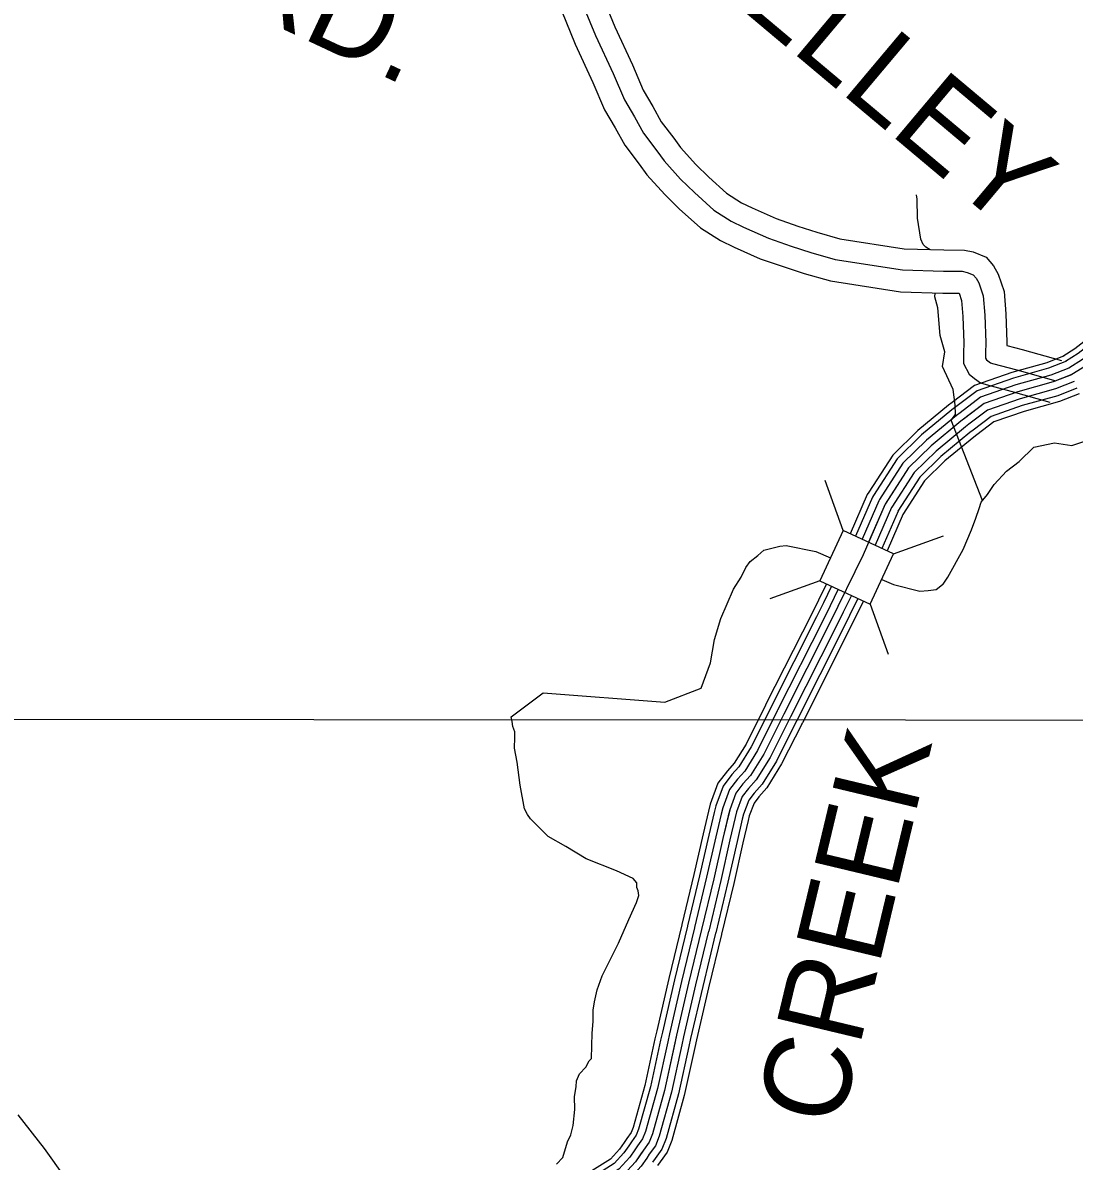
# Model space of a CAD drawing. Extents: x 1551132 to 1791609, y 378168 to 563823.
# Drawn here: x 1650012 to 1654512, y 515467 to 520342 of the extents above; entities that cross this region are included whole.
import ezdxf

# ---------------------------------------------------------------- set-up
doc = ezdxf.new("R2010")
doc.units = 0
for name, color, linetype in [('DESIGN - ROW - Right-of-Way and Easement Labels', 7, 'Continuous'), ('DESIGN - ROW - Right-of-Way Linework', 7, 'Continuous'), ('DESIGN - TRANSPORTATION - Text', 7, 'Continuous'), ('SURVEY - CONTOURS - Index with Text', 7, 'Continuous'), ('SURVEY - DRAINAGE - Storm Sewer', 7, 'Continuous'), ('SURVEY - PROPERTY - Owners', 7, 'Continuous')]:
    doc.layers.add(name, color=color, linetype=linetype)

msp = doc.modelspace()

# ---------------------------------------------------------------- linework, layer by layer
at = {"layer": 'DESIGN - ROW - Right-of-Way Linework'}
msp.add_lwpolyline([(1648722.356, 517360.845), (1656324.301, 517355.724)], dxfattribs=at)
at = {"layer": 'DESIGN - TRANSPORTATION - Text'}
for points in [[(1653895.468, 519370.508), (1653877.01, 519380.975), (1653865.202, 519393.175), (1653855.544, 519415.351), (1653840.919, 519505.645), (1653840.153, 519587.705), (1653837.42, 519605.839)], [(1654119.621, 518296.764), (1653985.782, 518640.756), (1654004.123, 518664.473), (1654002.757, 518706.516), (1653993.757, 518772.701), (1653948.042, 518870.02), (1653957.858, 518933.872), (1653938.217, 519002.64), (1653929.067, 519121.968), (1653915.776, 519168.22), (1653916.992, 519185.037)], [(1653688.272, 517958.563), (1653738.104, 517937.329), (1653852.06, 517908.979), (1653886.692, 517911.762), (1653920.717, 517915.212), (1653949.016, 517936.763), (1653951.041, 517938.73), (1653971.474, 517968.414), (1654037.206, 518087.408), (1654072.43, 518170.886), (1654091.163, 518220.612), (1654105.779, 518262.396), (1654114.187, 518290.28), (1654140.645, 518321.864), (1654169.269, 518365.424), (1654222.085, 518422.592), (1654276.659, 518463.727), (1654339.524, 518524.736), (1654427.722, 518543.312), (1654501.495, 518532.095), (1654583.818, 518558.771)], [(1652915.465, 517492.667), (1652955.073, 517602.087), (1652972.556, 517701.865), (1652999.88, 517791.475), (1653053.72, 517916.67), (1653086.47, 517968.163), (1653107.078, 518009.856), (1653125.444, 518035.565), (1653157.801, 518061.057), (1653184.134, 518084.641), (1653252.324, 518101.533), (1653279.715, 518103.742)], [(1653279.715, 518103.742), (1653405.712, 518078.975), (1653469.544, 518051.774)], [(1652358.011, 515580.51), (1652368.46, 515620.419), (1652375.227, 515688.387), (1652373.869, 515744.447), (1652380.344, 515786.398), (1652382.635, 515812.391), (1652394.968, 515842.266), (1652421.259, 515869.984), (1652435.567, 515897.834), (1652445.675, 515907.718), (1652448.9, 516015.762), (1652453.467, 516065.747), (1652454.017, 516113.773), (1652458.425, 516149.749), (1652471.008, 516201.642), (1652491.666, 516261.444), (1652522.324, 516321.129), (1652561.206, 516400.731), (1652606.33, 516502.275), (1652639.146, 516575.944), (1652649.479, 516605.844), (1652645.704, 516625.903), (1652639.871, 516639.987), (1652640.096, 516659.996), (1652624.322, 516678.196), (1652552.748, 516711.055), (1652423.426, 516762.607), (1652336.103, 516815.666), (1652260.647, 516858.584), (1652213.206, 516905.177), (1652185.557, 516933.519), (1652171.774, 516951.695), (1652160.058, 516975.845), (1652141.233, 517078.14), (1652128.367, 517176.367), (1652117.059, 517236.544), (1652117.584, 517282.57), (1652117.851, 517306.587), (1652110.109, 517328.688), (1652106.368, 517350.755), (1652102.601, 517370.814), (1652239.198, 517472.6), (1652759.71, 517433.308), (1652915.465, 517492.667)], [(1649991.591, 515665.777), (1650103.872, 515522.357), (1650192.387, 515397.229), (1650245.677, 515338.561), (1650318.7, 515257.642), (1650366.091, 515207.049), (1650461.23, 515137.889), (1650506.804, 515103.33), (1650570.152, 515050.545), (1650704.574, 514920.883), (1650826.963, 514787.347), (1650937.544, 514669.969), (1651107.348, 514487.847), (1651265.294, 514317.868), (1651334.317, 514237.008), (1651399.324, 514154.181), (1651434.748, 514105.729), (1651464.173, 514057.353), (1651497.555, 514004.927), (1651527.188, 513974.551), (1651568.67, 513932.033), (1651598.461, 513915.675), (1651642.102, 513887.14), (1651655.543, 513882.065)], [(1652296.629, 515455.14), (1652322.928, 515482.849), (1652343.686, 515550.659), (1652358.011, 515580.51)]]:
    msp.add_lwpolyline(points, dxfattribs=at)
at = {"layer": 'SURVEY - CONTOURS - Index with Text'}
for points in [[(1654834.587, 519207.654), (1654751.414, 519131.144), (1654622.792, 519030.45), (1654515.137, 518946.172), (1654463.329, 518913.522)], [(1654851.32, 519189.462), (1654767.422, 519112.285), (1654638.025, 519010.983), (1654529.378, 518925.93), (1654474.512, 518891.354)], [(1654872.312, 519166.645), (1654787.505, 519088.635), (1654657.133, 518986.574), (1654547.244, 518900.546), (1654488.545, 518863.545)], [(1654893.294, 519143.828), (1654807.58, 519064.984), (1654676.241, 518962.165), (1654565.11, 518875.162), (1654502.57, 518835.745), (1654501.012, 518835.136)], [(1654469.688, 518916.005), (1654394.598, 518886.896), (1654245.285, 518844.82), (1654085.055, 518788.876), (1653990.215, 518716.916)], [(1654565.11, 518875.162), (1654502.57, 518835.745), (1654422.089, 518804.544), (1654271.359, 518762.068), (1654126.562, 518711.516), (1654027.573, 518636.414), (1653900.226, 518531.536), (1653803.028, 518436.367), (1653703.189, 518281.08), (1653608.699, 518063.591), (1653465.311, 517770.458), (1653268.807, 517381.665)], [(1654478.621, 518892.954), (1654402.431, 518863.42), (1654252.718, 518821.227), (1654096.888, 518766.826), (1654005.148, 518697.224)], [(1654489.82, 518864.054), (1654412.264, 518833.986), (1654262.034, 518791.652), (1654111.721, 518739.175), (1654023.89, 518672.532)], [(1654501.028, 518835.145), (1654422.089, 518804.544), (1654271.359, 518762.068), (1654126.562, 518711.516), (1654042.623, 518647.831)], [(1654512.237, 518806.236), (1654431.913, 518775.101), (1654280.684, 518732.483), (1654141.404, 518683.857), (1654061.355, 518623.131)], [(1654523.436, 518777.335), (1654441.747, 518745.667), (1654290, 518702.908), (1654156.237, 518656.206), (1654080.097, 518598.438)], [(1653990.24, 518716.941), (1653973.791, 518704.458), (1653842.227, 518596.105), (1653735.38, 518491.494), (1653632.699, 518331.789)], [(1654532.728, 518753.359), (1654449.896, 518721.242), (1654297.733, 518678.365), (1654168.545, 518633.264), (1654095.638, 518577.946)], [(1654005.182, 518697.241), (1653989.124, 518685.065), (1653858.76, 518577.704), (1653754.663, 518475.777), (1653653.49, 518318.422)], [(1654023.906, 518672.54), (1654008.348, 518660.74), (1653879.493, 518554.62), (1653778.845, 518456.076), (1653679.564, 518301.655)], [(1654042.639, 518647.84), (1654027.573, 518636.414), (1653900.226, 518531.536), (1653803.028, 518436.367), (1653705.639, 518284.888)], [(1654061.372, 518623.139), (1654046.797, 518612.089), (1653920.959, 518508.453), (1653827.211, 518416.658), (1653731.713, 518268.121)], [(1654080.097, 518598.438), (1654066.022, 518587.763), (1653941.691, 518485.369), (1653851.394, 518396.958), (1653757.787, 518251.354)], [(1654095.638, 518577.946), (1654081.972, 518567.579), (1653958.899, 518466.218), (1653871.46, 518380.608), (1653779.42, 518237.445)], [(1653632.699, 518331.789), (1653626.449, 518322.064), (1653553.7, 518154.618)], [(1653653.49, 518318.431), (1653648.323, 518310.381), (1653576.108, 518144.168)], [(1653679.573, 518301.664), (1653675.756, 518295.73), (1653604.208, 518131.034)], [(1653705.647, 518284.905), (1653703.189, 518281.08), (1653632.349, 518118.017)], [(1653731.721, 518268.146), (1653730.621, 518266.43), (1653660.406, 518104.817)], [(1653758.054, 518251.779), (1653688.514, 518091.708)], [(1653780.812, 518239.621), (1653711.855, 518080.9)], [(1653451.744, 517940.079), (1653417.287, 517869.636)], [(1653474.127, 517929.579), (1653439.495, 517858.769)], [(1653502.21, 517916.445), (1653467.336, 517845.152)], [(1653530.301, 517903.32), (1653495.185, 517831.527)], [(1653558.434, 517890.278), (1653523.034, 517817.901)], [(1653417.304, 517869.652), (1653387.663, 517809.076), (1653193.05, 517424.016)], [(1653439.503, 517858.794), (1653409.795, 517798.067), (1653215.108, 517412.866)], [(1653467.344, 517845.169), (1653437.553, 517784.259), (1653242.774, 517398.882)], [(1653495.193, 517831.543), (1653465.311, 517770.458), (1653270.44, 517384.898)], [(1653586.525, 517877.161), (1653550.875, 517804.284)], [(1653609.841, 517866.294), (1653573.975, 517792.984)], [(1653523.043, 517817.918), (1653493.068, 517756.658), (1653298.106, 517370.915)], [(1653550.884, 517804.293), (1653520.826, 517742.849), (1653325.772, 517356.931)], [(1653573.983, 517792.992), (1653543.85, 517731.399), (1653348.722, 517345.331)], [(1653191.275, 517420.499), (1653107.661, 517253.545), (1653057.095, 517171.784), (1653027.637, 517139.092), (1652987.305, 517086.099), (1652954.439, 516997.13), (1652947.064, 516966.087)], [(1653213.375, 517409.432), (1653129.26, 517241.486), (1653076.945, 517156.892), (1653046.679, 517123.308), (1653009.204, 517074.065), (1652978.138, 516989.963), (1652971.114, 516960.37)], [(1653241.091, 517395.548), (1653156.359, 517226.361), (1653101.836, 517138.217), (1653070.57, 517103.516), (1653036.679, 517058.981), (1653007.871, 516980.979), (1653001.28, 516953.212)], [(1653193.05, 517424.016), (1653191.409, 517420.766)], [(1653215.108, 517412.866), (1653213.466, 517409.615)], [(1653242.782, 517398.89), (1653241.141, 517395.64)], [(1653268.807, 517381.665), (1653183.45, 517211.235), (1653126.735, 517119.533), (1653094.461, 517083.715), (1653064.153, 517043.889), (1653037.595, 516971.996), (1653008.654, 516850.068), (1652969.305, 516676.163), (1652917.631, 516460.299), (1652861.857, 516230.443), (1652810.117, 516006.571), (1652758.293, 515770.69), (1652706.852, 515584.852), (1652692.578, 515548.909), (1652668.312, 515515.041), (1652633.929, 515465.232)], [(1653268.807, 517381.665), (1653183.45, 517211.235), (1653126.735, 517119.533), (1653094.461, 517083.715), (1653064.153, 517043.889), (1653037.595, 516971.996), (1653031.437, 516946.053)], [(1653296.523, 517367.781), (1653210.541, 517196.11), (1653151.634, 517100.849), (1653118.352, 517063.915), (1653091.627, 517028.797), (1653067.32, 516963.012), (1653061.595, 516938.895)], [(1653324.239, 517353.897), (1653237.641, 517180.985), (1653176.525, 517082.174), (1653142.243, 517044.123), (1653119.102, 517013.714), (1653097.052, 516954.029), (1653091.761, 516931.736)], [(1653347.238, 517342.38), (1653260.115, 517168.434), (1653197.183, 517066.673), (1653162.059, 517027.697), (1653141.893, 517001.197), (1653121.71, 516946.57), (1653116.777, 516925.795)], [(1653270.448, 517384.915), (1653268.807, 517381.665)], [(1653298.114, 517370.94), (1653296.473, 517367.689)], [(1653325.789, 517356.964), (1653324.147, 517353.714)], [(1653348.738, 517345.364), (1653347.097, 517342.114)], [(1652947.072, 516966.104), (1652924.181, 516869.651), (1652884.849, 516695.83), (1652833.367, 516480.75), (1652833.167, 516479.966)], [(1652971.122, 516960.395), (1652948.256, 516864.068), (1652908.923, 516690.222), (1652857.383, 516474.925), (1652857.166, 516474.058)], [(1653001.288, 516953.229), (1652978.455, 516857.068), (1652939.114, 516683.197), (1652887.507, 516467.608), (1652887.274, 516466.658)], [(1653031.445, 516946.07), (1653008.654, 516850.068), (1652969.305, 516676.163), (1652917.631, 516460.299), (1652917.373, 516459.249)], [(1653061.603, 516938.912), (1653038.854, 516843.067), (1652999.496, 516669.13), (1652947.756, 516452.991), (1652947.472, 516451.841)], [(1653091.769, 516931.745), (1653069.053, 516836.067), (1653029.687, 516662.104), (1652977.88, 516445.674), (1652977.58, 516444.44)], [(1653116.785, 516925.811), (1653094.102, 516830.259), (1653054.736, 516656.271), (1653002.871, 516439.607), (1653002.546, 516438.29)], [(1652833.108, 516479.716), (1652777.476, 516250.435), (1652725.519, 516025.638), (1652717.961, 515991.204)], [(1652857.133, 516473.883), (1652801.526, 516244.735), (1652749.635, 516020.204), (1652742.102, 515985.904)], [(1652887.257, 516466.574), (1652831.691, 516237.593), (1652779.876, 516013.388), (1652772.384, 515979.253)], [(1652917.381, 516459.266), (1652861.857, 516230.443), (1652810.117, 516006.571), (1652802.659, 515972.603)], [(1652947.506, 516451.957), (1652892.023, 516223.293), (1652840.358, 515999.754), (1652832.933, 515965.953)], [(1652977.63, 516444.649), (1652922.189, 516216.151), (1652870.599, 515992.937), (1652863.216, 515959.303)], [(1653002.621, 516438.582), (1652947.214, 516210.226), (1652895.69, 515987.287), (1652888.332, 515953.794)], [(1652717.961, 515991.229), (1652674.095, 515791.573), (1652624.529, 515612.502), (1652615.905, 515590.785), (1652597.38, 515564.926), (1652585.53, 515547.759)], [(1652742.102, 515985.929), (1652698.094, 515785.623), (1652647.995, 515604.619), (1652637.762, 515578.851), (1652617.596, 515550.709), (1652605.871, 515533.717)], [(1652772.384, 515979.27), (1652728.194, 515778.157), (1652677.42, 515594.735), (1652665.17, 515563.876), (1652642.954, 515532.875), (1652631.379, 515516.108)], [(1652802.659, 515972.62), (1652758.293, 515770.69), (1652706.852, 515584.852), (1652692.578, 515548.909), (1652668.312, 515515.041), (1652656.895, 515498.499)], [(1652832.933, 515965.97), (1652788.392, 515763.223), (1652736.285, 515574.968), (1652719.985, 515533.942), (1652693.669, 515497.208), (1652682.411, 515480.89)], [(1652863.216, 515959.311), (1652818.492, 515755.756), (1652765.709, 515565.084), (1652747.393, 515518.967), (1652719.027, 515479.374), (1652707.919, 515463.282)], [(1652888.332, 515953.794), (1652843.458, 515749.564), (1652790.125, 515556.876), (1652770.134, 515506.55), (1652740.06, 515464.582), (1652729.085, 515448.673)], [(1652585.539, 515547.775), (1652565.814, 515519.2), (1652527.19, 515476.532), (1652435.742, 515418.872), (1652326.736, 515345.895), (1652255.855, 515294.127), (1652223.264, 515236.417), (1652210.564, 515203.6)], [(1652605.88, 515533.742), (1652585.23, 515503.816), (1652543.24, 515457.431), (1652449.217, 515398.147), (1652340.911, 515325.636), (1652274.746, 515277.318), (1652245.663, 515225.817), (1652233.613, 515194.683)], [(1652631.396, 515516.125), (1652609.58, 515484.524), (1652563.372, 515433.481), (1652466.108, 515372.154), (1652358.677, 515300.227), (1652298.437, 515256.234), (1652273.762, 515212.533), (1652262.529, 515183.491)], [(1652656.904, 515498.516), (1652633.929, 515465.232), (1652583.497, 515409.522), (1652482.999, 515346.154), (1652376.452, 515274.818), (1652322.136, 515235.151), (1652301.862, 515199.25), (1652291.437, 515172.307)], [(1652682.411, 515480.907), (1652658.278, 515445.94), (1652603.621, 515385.563), (1652499.89, 515320.153), (1652394.226, 515249.409), (1652345.836, 515214.067), (1652329.961, 515185.966), (1652320.345, 515161.124)]]:
    msp.add_lwpolyline(points, dxfattribs=at)
at = {"layer": 'SURVEY - DRAINAGE - Storm Sewer'}
for p, q in [((1653523.971, 518168.505), (1653446.29, 518381.928)), ((1653739.307, 518068.077), (1653952.73, 518145.766)), ((1653423.567, 517953.144), (1653210.136, 517875.463)), ((1653638.862, 517852.766), (1653716.526, 517639.334))]:
    msp.add_line(p, q, dxfattribs=at)
msp.add_lwpolyline([(1653423.567, 517953.144), (1653638.895, 517852.749), (1653739.307, 518068.077), (1653523.971, 518168.505)], close=True, dxfattribs=at)
at = {"layer": 'SURVEY - PROPERTY - Owners'}
for points in [[(1652466.319, 520520.329), (1652546.292, 520324.599), (1652621.465, 520161.928), (1652667.939, 520053.242), (1652708.496, 519984.423), (1652744.62, 519918.98), (1652798.153, 519848.028), (1652827.243, 519808.535), (1652892.859, 519735.134), (1652948.657, 519681.249), (1653024.48, 519612.189), (1653088.571, 519571.929), (1653134.361, 519549.862), (1653236.7, 519504.244), (1653329.723, 519472.152), (1653410.763, 519445.576), (1653509.127, 519417.842), (1653785.121, 519374.858), (1653954.617, 519370.158), (1654042.59, 519368.725), (1654080.005, 519360.95), (1654135.196, 519339.249), (1654166.737, 519301.206), (1654186.744, 519266.639), (1654212.352, 519191.195), (1654220.21, 519095.684), (1654224.227, 518974.173), (1654224.135, 518961.206), (1654290.017, 518943.564), (1654457.963, 518896.221)], [(1652384.071, 520481.803), (1652463.094, 520288.398), (1652538.575, 520125.06), (1652586.833, 520012.207), (1652629.707, 519939.464), (1652668.322, 519869.495), (1652725.429, 519793.81), (1652756.762, 519751.276), (1652827.452, 519672.199), (1652886.6, 519615.072), (1652969.39, 519539.679), (1653044.622, 519492.419), (1653096.195, 519467.56), (1653203.384, 519419.784), (1653300.799, 519386.175), (1653384.313, 519358.791), (1653489.769, 519329.057), (1653776.854, 519284.339), (1653952.625, 519279.464), (1654032.54, 519278.164), (1654053.998, 519273.706), (1654080.272, 519263.372), (1654092.047, 519249.172), (1654103.738, 519228.971), (1654122.871, 519172.62), (1654129.629, 519090.468), (1654133.512, 518973.006), (1654133.187, 518928.305), (1654133.004, 518916.305), (1654132.854, 518906.296), (1654136.654, 518899.021), (1654142.662, 518894.129), (1654153.462, 518886.687), (1654162.495, 518883.804), (1654265.984, 518856.095), (1654433.355, 518808.911)], [(1652298.581, 520441.751), (1652376.613, 520250.763), (1652452.411, 520086.734), (1652502.526, 519969.556), (1652547.8, 519892.729), (1652589.016, 519818.052), (1652649.839, 519737.45), (1652683.497, 519691.757), (1652759.462, 519606.772), (1652822.093, 519546.287), (1652912.116, 519464.302), (1652998.931, 519409.767), (1653056.521, 519382.008), (1653168.752, 519331.982), (1653270.733, 519296.797), (1653356.822, 519268.572), (1653469.645, 519236.763), (1653768.254, 519190.245), (1653950.55, 519185.195), (1654019.407, 519184.07), (1654029.848, 519153.303), (1654035.465, 519085.042), (1654039.214, 518971.79), (1654038.906, 518929.372), (1654038.723, 518917.73), (1654038.214, 518883.821), (1654062.064, 518838.153), (1654086.055, 518818.627), (1654111.471, 518801.11), (1654135.954, 518793.293), (1654241.001, 518765.168), (1654407.772, 518718.15)]]:
    msp.add_lwpolyline(points, dxfattribs=at)

# ---------------------------------------------------------------- texts
at = {"layer": 'DESIGN - ROW - Right-of-Way and Easement Labels'}
for s, height, rotation, p in [('SKELLEY', 369.9986, 319.95125, (1652536.843, 520862.712)), ('RD.', 369.9944, 334.866053, (1650875.182, 520432.65)), ('CREEK', 370.0086, 76.537725, (1653509.435, 515604.773))]:
    msp.add_text(s, height=height, rotation=rotation, dxfattribs=at).set_placement(p)

doc.saveas('drawing.dxf')
